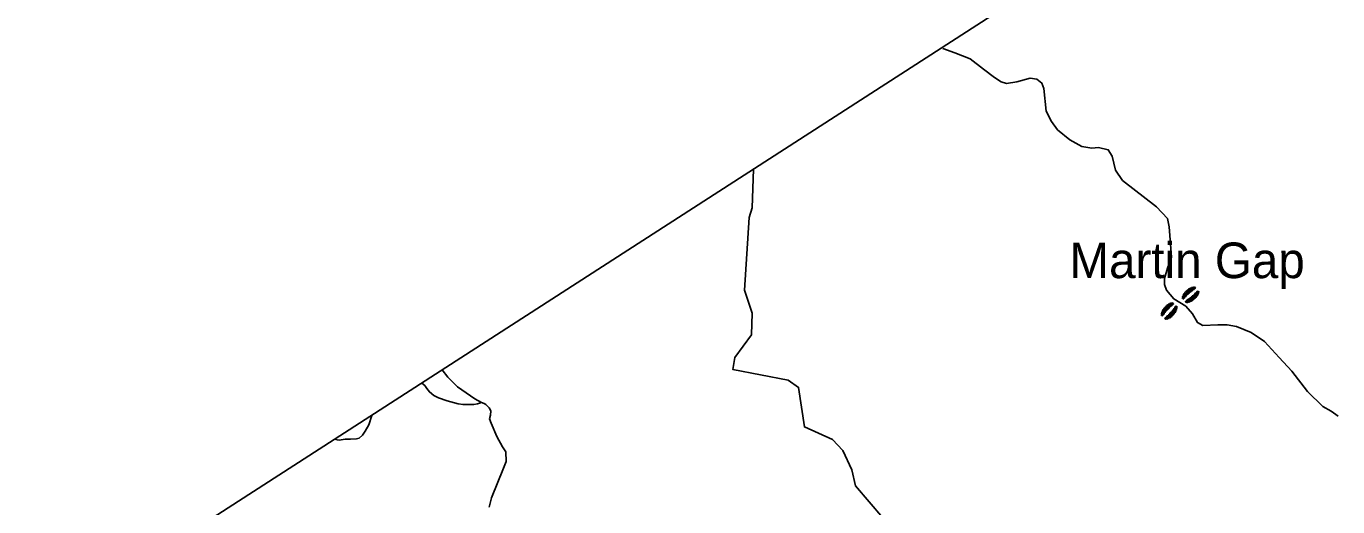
# Model space of a CAD drawing. Extents: x 1248089 to 1457196, y 820910 to 988753.
# Drawn here: x 1252912 to 1261020, y 875158 to 878127 of the extents above; entities that cross this region are included whole.
import ezdxf

# ---------------------------------------------------------------- set-up
doc = ezdxf.new("R2010")
doc.units = 0
for name, color, linetype in [('Exist Boundary Political CountyLine', 7, 'Continuous'), ('Exist Geographical Mountain Gap CELL', 7, 'Continuous'), ('Exist Geographical Mountain Summit Label', 7, 'Continuous'), ('Exist Hydrographic Creek Single Shore', 7, 'Continuous'), ('Exist Road Non-System Type 51', 7, 'Continuous')]:
    doc.layers.add(name, color=color, linetype=linetype)

msp = doc.modelspace()

# ---------------------------------------------------------------- linework, layer by layer
at = {"layer": 'Exist Boundary Political CountyLine'}
msp.add_lwpolyline([(1272087, 895656.9), (1271079.1, 894111.7), (1270645.1, 893445.4), (1270071.1, 892564.9), (1269839.1, 892211.5), (1269310.1, 891393.6), (1268930.1, 890815.9), (1268447.1, 890082.3), (1267988.1, 889388.8), (1267175.1, 888170.6), (1266759.1, 887546.2), (1266505.1, 887165.9), (1265873.1, 886219.1), (1264802.2, 884614.3), (1263985.2, 883390.3), (1262147.2, 880635.4), (1261769.2, 880069.6), (1260071.2, 878960.9), (1254161.3, 875151.2), (1250985.3, 873104.2), (1248224.3, 871303)], dxfattribs=at)
at = {"layer": 'Exist Geographical Mountain Gap CELL'}
for points in [[(1260107.7, 876482), (1260109, 876483.2), (1260093.7, 876500.4), (1260092.4, 876499.2)], [(1260114.2, 876487.8), (1260115.5, 876488.9), (1260100.1, 876506.1), (1260098.8, 876505)], [(1260119.9, 876491.9), (1260121.2, 876493.1), (1260107.8, 876510.7), (1260106.5, 876509.5)], [(1260127.3, 876496.6), (1260128.6, 876497.8), (1260116.4, 876514), (1260115.1, 876512.9)], [(1260125.9, 876516.6), (1260125.4, 876517.1), (1260124.1, 876516), (1260133.4, 876503), (1260133.9, 876502.5), (1260135.2, 876503.6)], [(1260139, 876507.1), (1260140.3, 876508.2), (1260135, 876516.6), (1260133.7, 876515.4)], [(1260066.1, 876442.1), (1260067.4, 876443.3), (1260063.2, 876446.3), (1260058.8, 876449.4), (1260057.5, 876448.3), (1260061.9, 876445.2)], [(1260060.9, 876458.6), (1260060.4, 876459.2), (1260059.1, 876458), (1260070.9, 876447.3), (1260071.4, 876446.8), (1260072.7, 876448)], [(1260077.9, 876452.5), (1260079.1, 876453.7), (1260064.4, 876467.7), (1260063.1, 876466.5)], [(1260083.5, 876459.4), (1260084.7, 876460.6), (1260068.8, 876475.9), (1260067.5, 876474.8)], [(1260088.1, 876464.6), (1260089.5, 876465.7), (1260074.1, 876482.9), (1260072.8, 876481.8)], [(1260079.2, 876429), (1260077.9, 876427.9), (1260083, 876419.4), (1260084.3, 876420.5)], [(1260094.7, 876470.4), (1260096, 876471.6), (1260080.7, 876488.8), (1260079.4, 876487.6)], [(1260092.1, 876419.2), (1260092.6, 876418.6), (1260093.9, 876419.8), (1260084.9, 876432.9), (1260084.5, 876433.5), (1260083.2, 876432.4)], [(1260101.2, 876476.2), (1260102.4, 876477.3), (1260087.1, 876494.5), (1260085.8, 876493.4)], [(1260091.2, 876439.2), (1260089.9, 876438.1), (1260101.7, 876421.5), (1260103, 876422.6)], [(1260098.7, 876443.7), (1260097.4, 876442.6), (1260110.3, 876424.6), (1260111.6, 876425.8)], [(1260104.5, 876447.7), (1260103.2, 876446.6), (1260118.1, 876429), (1260119.5, 876430.1)], [(1260111.1, 876453.3), (1260109.8, 876452.2), (1260124.7, 876434.6), (1260126, 876435.7)], [(1260117.8, 876459), (1260116.5, 876457.9), (1260131.4, 876440.3), (1260132.7, 876441.4)], [(1260124.4, 876464.6), (1260123.1, 876463.4), (1260138, 876445.9), (1260139.3, 876447)], [(1260131.1, 876470.3), (1260129.8, 876469.1), (1260144.7, 876451.6), (1260146, 876452.7)], [(1260135.9, 876475.3), (1260134.6, 876474.2), (1260150.2, 876458.5), (1260151.5, 876459.6)], [(1260141.7, 876482.1), (1260140.4, 876480.9), (1260154.8, 876466.6), (1260156.1, 876467.7)], [(1260158.5, 876475.6), (1260159, 876475), (1260160.3, 876476.2), (1260148.7, 876487.1), (1260148.2, 876487.6), (1260146.9, 876486.5)], [(1260153.6, 876492.2), (1260152.3, 876491.1), (1260156.5, 876487.9), (1260160.8, 876484.7), (1260162.1, 876485.8), (1260157.8, 876489)], [(1259936.6, 876338.3), (1259937.8, 876339.5), (1259933.3, 876342.2), (1259928.7, 876344.9), (1259927.5, 876343.7), (1259932.1, 876340.9)], [(1259929.9, 876354.2), (1259929.4, 876354.7), (1259928.2, 876353.5), (1259941, 876343.9), (1259941.5, 876343.4), (1259942.7, 876344.7)], [(1259947.4, 876349.7), (1259948.5, 876351), (1259932.6, 876363.6), (1259931.4, 876362.3)], [(1259952.3, 876357.1), (1259953.5, 876358.3), (1259936.3, 876372.2), (1259935.1, 876370.9)], [(1259956.5, 876362.6), (1259957.7, 876363.9), (1259940.9, 876379.7), (1259939.7, 876378.4)], [(1259962.5, 876369), (1259963.7, 876370.3), (1259946.9, 876386.1), (1259945.7, 876384.8)], [(1259968.5, 876375.3), (1259969.6, 876376.6), (1259952.8, 876392.3), (1259951.6, 876391.1)], [(1259974.5, 876381.8), (1259975.6, 876383), (1259958.8, 876398.8), (1259957.6, 876397.5)], [(1259980.4, 876388.1), (1259981.5, 876389.3), (1259964.7, 876405.1), (1259963.5, 876403.8)], [(1259970.1, 876342.4), (1259969, 876341.1), (1259984.2, 876325.1), (1259985.4, 876326.4)], [(1259985.7, 876392.7), (1259986.9, 876394), (1259972, 876410.3), (1259970.8, 876409)], [(1259975.3, 876347.2), (1259974.2, 876345.9), (1259991.4, 876330.5), (1259992.5, 876331.8)], [(1259992.7, 876398.1), (1259993.8, 876399.3), (1259980.2, 876414.4), (1259979, 876413.2)], [(1259981.1, 876353.6), (1259979.9, 876352.3), (1259997.1, 876337), (1259998.3, 876338.2)], [(1259986.9, 876360.1), (1259985.8, 876358.9), (1260003, 876343.5), (1260004.1, 876344.8)], [(1259989.5, 876417.8), (1259988.9, 876418.3), (1259987.8, 876417), (1259998.1, 876405), (1259998.7, 876404.5), (1259999.8, 876405.7)], [(1259992.7, 876366.6), (1259991.5, 876365.3), (1260008.7, 876349.9), (1260009.9, 876351.3)], [(1260003.4, 876409.5), (1260004.6, 876410.8), (1259998.5, 876418.6), (1259997.3, 876417.4)], [(1259998.6, 876373.2), (1259997.4, 876371.8), (1260014.6, 876356.5), (1260015.7, 876357.8)], [(1260002.6, 876378.8), (1260001.5, 876377.5), (1260019, 876364.1), (1260020.2, 876365.4)], [(1260007.4, 876386.3), (1260006.3, 876385), (1260022.5, 876372.8), (1260023.7, 876374.1)], [(1260025, 876382.2), (1260025.5, 876381.7), (1260026.7, 876383), (1260013.7, 876392.2), (1260013.2, 876392.7), (1260012, 876391.4)], [(1260017.9, 876398), (1260016.7, 876396.7), (1260021.3, 876394.1), (1260026, 876391.5), (1260027.1, 876392.8), (1260022.5, 876395.4)], [(1259952.8, 876325.2), (1259951.7, 876323.9), (1259957.9, 876316.2), (1259959, 876317.5)], [(1259966.9, 876317.2), (1259967.5, 876316.7), (1259968.6, 876318), (1259958, 876329.8), (1259957.4, 876330.3), (1259956.3, 876329)], [(1259963.3, 876336.9), (1259962.1, 876335.6), (1259976.1, 876320.8), (1259977.3, 876322.1)]]:
    msp.add_lwpolyline(points, close=True, dxfattribs=at)
at = {"layer": 'Exist Hydrographic Creek Single Shore'}
msp.add_lwpolyline([(1259326.3, 873814.3), (1259224.3, 874056), (1259077.3, 874167.3), (1258845.3, 874224.5), (1258731.3, 874335.1), (1258734.4, 874469.5), (1258584.4, 874787.8), (1258446.4, 874935), (1258208.3, 875090.7), (1258038.3, 875287.8), (1258016.3, 875386.7), (1257961.3, 875506.1), (1257896.3, 875572.9), (1257723.2, 875652), (1257687.3, 875895.6), (1257622.3, 875939.5), (1257281.3, 876005.5), (1257292.3, 876080.8), (1257395.3, 876219.8), (1257399.3, 876354.4), (1257352.3, 876496.5), (1257381.2, 876945.6), (1257399.3, 877004.4), (1257408.9, 877244.7)], dxfattribs=at)
at = {"layer": 'Exist Road Non-System Type 51'}
for points in [[(1258577.7, 877990.4), (1258652.5, 877963.1), (1258747.7, 877925.7), (1258829.3, 877861.1), (1258897.3, 877810), (1258938.1, 877782.8), (1258972.1, 877772.6), (1259036.7, 877782.8), (1259118.3, 877806.6), (1259159.1, 877799.8), (1259189.7, 877776), (1259203.3, 877742), (1259216.9, 877602.5), (1259250.9, 877537.8), (1259288.3, 877486.8), (1259363.1, 877425.5), (1259437.9, 877384.7), (1259499.1, 877374.5), (1259539.9, 877377.9), (1259601.1, 877364.3), (1259624.9, 877323.5), (1259645.3, 877238.4), (1259689.5, 877173.8), (1259900.3, 877010.4), (1259968.3, 876939), (1259978.5, 876887.9), (1259992.1, 876700.8), (1259968.3, 876632.8), (1259947.9, 876568.1), (1259947.9, 876530.7), (1259961.5, 876496.6), (1260005.7, 876442.2), (1260080.5, 876398), (1260121.3, 876350.3), (1260151.9, 876295.9), (1260185.9, 876278.9), (1260277.7, 876282.3), (1260335.5, 876282.3), (1260393.3, 876272.1), (1260485.1, 876234.7), (1260566.7, 876180.2), (1260658.5, 876081.5), (1260736.7, 875996.5), (1260831.9, 875870.6), (1260927.1, 875778.7), (1260978.1, 875748.1), (1261022.3, 875717.5)], [(1255483.4, 876003.4), (1255518.2, 875958.8), (1255577.5, 875899.5), (1255685, 875825.8), (1255727.6, 875803.1)], [(1255727.6, 875803.1), (1255702.6, 875793.3), (1255679.4, 875790.5), (1255640.5, 875790.5), (1255612.7, 875789.6), (1255583.1, 875795.2), (1255513.5, 875813.7), (1255460.7, 875831.3), (1255432, 875845.2), (1255405.1, 875867.5), (1255388.4, 875889.7), (1255375.4, 875908.3), (1255357.9, 875922.5)], [(1255727.6, 875803.1), (1255742.4, 875795.8), (1255754.1, 875790.1), (1255774, 875769.2), (1255784.6, 875750.2), (1255781.9, 875723.8), (1255777.2, 875700.6), (1255786.5, 875675.2), (1255820.7, 875591.8), (1255856, 875528.2), (1255877.2, 875497.6), (1255879.6, 875438.7), (1255863.1, 875396.3), (1255787.8, 875212.6), (1255773.7, 875156.1)], [(1255048.4, 875723), (1255030.6, 875664.5), (1255007.5, 875625.6), (1254990.8, 875599.6), (1254971.3, 875582.9), (1254953.7, 875577.4), (1254917.6, 875576.4), (1254884.2, 875575.5), (1254847.1, 875570), (1254835.1, 875570.9), (1254818.7, 875575)]]:
    msp.add_lwpolyline(points, dxfattribs=at)

# ---------------------------------------------------------------- texts
at = {"layer": 'Exist Geographical Mountain Summit Label'}
msp.add_text('Martin Gap', height=220, dxfattribs=at).set_placement((1259360.9, 876570.8))

doc.saveas('drawing.dxf')
